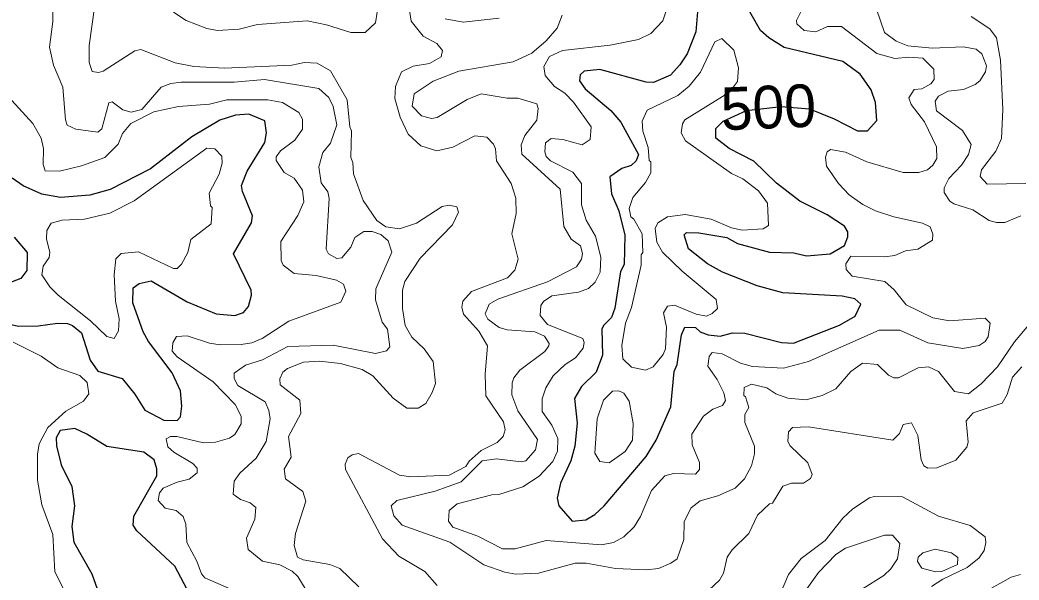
# Model space of a CAD drawing. Extents: x 763.2 to 816.8, y 7896.5 to 7952.7.
# Drawn here: x 791.302 to 795.045, y 7930.865 to 7932.963 of the extents above; entities that cross this region are included whole.
import ezdxf
from ezdxf.enums import TextEntityAlignment as Align

# ---------------------------------------------------------------- set-up
doc = ezdxf.new("R2010")
doc.units = 0
doc.header["$LTSCALE"] = 0.064
doc.layers.add('1', color=7, linetype='Continuous', lineweight=25)
doc.layers.add('2', color=7, linetype='Continuous', lineweight=13)
doc.layers.add('61', color=7, linetype='Continuous')

msp = doc.modelspace()

# ---------------------------------------------------------------- linework, layer by layer
at = {"layer": '1'}
for points in [[(793.8447, 7933.0391), (793.8337, 7932.9186), (793.8016, 7932.8357), (793.7745, 7932.7943), (793.7395, 7932.756), (793.676, 7932.728), (793.6475, 7932.73), (793.4744, 7932.7771), (793.4155, 7932.7707), (793.401, 7932.7576), (793.3985, 7932.7354), (793.4192, 7932.7049), (793.5161, 7932.6243), (793.5533, 7932.5805), (793.6191, 7932.4593), (793.6107, 7932.4349), (793.5922, 7932.4178), (793.557, 7932.4063), (793.5114, 7932.3752), (793.5178, 7932.3112), (793.5457, 7932.248), (793.5685, 7932.1567), (793.5653, 7932.0465), (793.5522, 7932.0204), (793.5308, 7931.8836), (793.5179, 7931.8478), (793.4883, 7931.819), (793.4819, 7931.8048), (793.4849, 7931.7074), (793.4606, 7931.6436), (793.4057, 7931.5899), (793.3801, 7931.5446), (793.3894, 7931.4525), (793.3806, 7931.3664), (793.3653, 7931.3113), (793.327, 7931.2283), (793.3141, 7931.1715), (793.3211, 7931.143), (793.371, 7931.0851), (793.422, 7931.091), (793.4553, 7931.1108), (793.4911, 7931.1433), (793.6481, 7931.3283), (793.6861, 7931.3885), (793.7409, 7931.5143), (793.753, 7931.6465), (793.7642, 7931.6718), (793.7807, 7931.7837), (793.7926, 7931.8119), (793.8325, 7931.8107), (793.8499, 7931.7945)], [(794.1555, 7931.7551), (794.2006, 7931.7518), (794.3723, 7931.8191), (794.4311, 7931.8539), (794.4521, 7931.8984), (794.4297, 7931.918), (794.3822, 7931.9278), (794.1595, 7931.9406), (794.0634, 7931.9664), (793.9335, 7932.0179), (793.8777, 7932.0492), (793.8072, 7932.1053), (793.7909, 7932.1584), (793.7996, 7932.1672), (793.8448, 7932.1656), (793.9501, 7932.1479), (793.9906, 7932.126), (794.1102, 7932.0934), (794.2014, 7932.09), (794.2482, 7932.0788), (794.3369, 7932.0874), (794.3914, 7932.118), (794.4033, 7932.1503), (794.4033, 7932.1691), (794.3905, 7932.1899), (794.3256, 7932.2335), (794.2238, 7932.2846), (794.1358, 7932.3516), (794.0519, 7932.4336), (793.959, 7932.481), (793.909, 7932.52), (793.9096, 7932.556), (793.9361, 7932.5843), (794.0235, 7932.624), (794.1539, 7932.6384), (794.2596, 7932.6301), (794.3523, 7932.5924), (794.4395, 7932.548), (794.4778, 7932.5471), (794.5117, 7932.5867), (794.5073, 7932.6539), (794.4905, 7932.7015), (794.4493, 7932.7604), (794.3846, 7932.8068), (794.165, 7932.8599), (794.1076, 7932.8961), (794.0767, 7932.9235), (794.026, 7933.0107)], [(791.4799, 7931.8255), (791.4992, 7931.8182), (791.5326, 7931.7905), (791.5658, 7931.6886), (791.5942, 7931.6474), (791.6848, 7931.6203), (791.7325, 7931.5616), (791.7699, 7931.5015), (791.8407, 7931.4644), (791.8912, 7931.4631), (791.9039, 7931.4764), (791.9086, 7931.5165), (791.9039, 7931.5734), (791.8723, 7931.6406), (791.784, 7931.7583), (791.764, 7931.7951), (791.725, 7931.9029), (791.7267, 7931.9595), (791.7485, 7931.9753), (791.7944, 7931.9861), (791.9285, 7931.907), (792.0371, 7931.8615), (792.1077, 7931.8554), (792.1397, 7931.8665), (792.1589, 7931.8892), (792.1699, 7931.9317), (792.1682, 7931.9511), (792.1017, 7932.0869), (792.1703, 7932.2035), (792.1731, 7932.2298), (792.1358, 7932.3203), (792.1326, 7932.3432), (792.1537, 7932.3959), (792.2193, 7932.5044), (792.2259, 7932.5405), (792.2202, 7932.5856), (792.1602, 7932.6094), (792.1094, 7932.6061), (792.0512, 7932.5877), (791.946, 7932.5253), (791.7915, 7932.4053), (791.6402, 7932.3284), (791.5646, 7932.307), (791.4539, 7932.2976), (791.3839, 7932.3107), (791.314, 7932.341), (791.2735, 7932.3703)], [(791.281, 7932.1493), (791.3288, 7932.092), (791.3286, 7932.0242), (791.3054, 7931.995), (791.2305, 7931.9652)], [(791.2189, 7931.8455), (791.2466, 7931.8274), (791.2966, 7931.8158), (791.3707, 7931.8173), (791.443, 7931.8271), (791.4799, 7931.8255)], [(793.8499, 7931.7945), (793.8801, 7931.7829), (793.9253, 7931.7781), (793.9721, 7931.7909), (794.0174, 7931.7894), (794.1555, 7931.7551)], [(791.94, 7930.8082), (791.882, 7930.9174), (791.7407, 7931.0488), (791.7266, 7931.0704), (791.7295, 7931.1037), (791.8149, 7931.2555), (791.815, 7931.2816), (791.8048, 7931.3147), (791.766, 7931.3444), (791.6279, 7931.3656), (791.5531, 7931.4117), (791.508, 7931.432), (791.4534, 7931.4255), (791.4375, 7931.398), (791.4388, 7931.3679), (791.457, 7931.2965), (791.4963, 7931.2152), (791.5061, 7931.143), (791.4963, 7931.0652), (791.5046, 7931.0063), (791.5715, 7930.8879), (791.5981, 7930.8142)]]:
    msp.add_lwpolyline(points, dxfattribs=at)
at = {"layer": '2'}
for points in [[(792.8652, 7930.8442), (792.8187, 7930.8974), (792.7216, 7930.9542), (792.66, 7931.0188), (792.522, 7931.2793), (792.521, 7931.2986), (792.5304, 7931.3231), (792.5465, 7931.3341), (792.5711, 7931.3391), (792.7238, 7931.2583), (792.7668, 7931.2521), (792.9102, 7931.2575), (792.9723, 7931.2906), (792.9848, 7931.3107), (793.0296, 7931.3506), (793.0898, 7931.3801), (793.1127, 7931.4023), (793.1198, 7931.427), (793.1138, 7931.4579), (793.0481, 7931.5545), (793.0445, 7931.6366), (793.0542, 7931.7426), (793.0218, 7931.7971), (792.9638, 7931.8612), (792.9574, 7931.8866), (792.9608, 7931.9092), (792.9936, 7931.9455), (793.1285, 7931.9974), (793.1558, 7932.0257), (793.169, 7932.0664), (793.1453, 7932.1623), (793.161, 7932.2375), (793.1595, 7932.2959), (793.1425, 7932.3502), (793.0874, 7932.4354), (793.084, 7932.4798), (793.0768, 7932.4982), (793.0515, 7932.5233), (793.0066, 7932.5288), (792.9235, 7932.4865), (792.8645, 7932.4732), (792.8042, 7932.4915), (792.7563, 7932.5354), (792.7262, 7932.5983), (792.7062, 7932.6681), (792.7093, 7932.7139), (792.7321, 7932.7683), (792.7751, 7932.7902), (792.8359, 7932.7998), (792.8797, 7932.8248), (792.8851, 7932.8479), (792.8642, 7932.8749), (792.8129, 7932.9022), (792.7679, 7932.9589), (792.75, 7933.0737)], [(792.3217, 7930.8984), (792.2753, 7930.9216), (792.2109, 7930.936), (792.1576, 7930.9793), (792.1507, 7931.0214), (792.1828, 7931.093), (792.1861, 7931.1368), (792.1648, 7931.1541), (792.1287, 7931.1661), (792.1015, 7931.1865), (792.105, 7931.2357), (792.1258, 7931.265), (792.187, 7931.3217), (792.2242, 7931.3836), (792.2392, 7931.4692), (792.2346, 7931.5004), (792.2205, 7931.5331), (792.1179, 7931.5939), (792.1047, 7931.6203), (792.1053, 7931.6401), (792.1468, 7931.67), (792.2115, 7931.6902), (792.3052, 7931.7399), (792.4758, 7931.745), (792.6343, 7931.7139), (792.6759, 7931.7237), (792.6881, 7931.7387), (792.6787, 7931.805), (792.6596, 7931.8305), (792.6336, 7931.915), (792.6355, 7931.9558), (792.6957, 7932.0928), (792.6814, 7932.1353), (792.654, 7932.1592), (792.6218, 7932.1705), (792.591, 7932.1706), (792.5572, 7932.1482), (792.5414, 7932.1117), (792.5081, 7932.0718), (792.4897, 7932.069), (792.4584, 7932.0867), (792.4496, 7932.1042), (792.4609, 7932.294), (792.4558, 7932.3185), (792.4305, 7932.3525), (792.4218, 7932.413), (792.4366, 7932.4659), (792.4661, 7932.5018), (792.4888, 7932.5701), (792.4759, 7932.6384), (792.4598, 7932.6725), (792.4218, 7932.7066), (792.2187, 7932.7393), (792.1044, 7932.7296), (791.9066, 7932.7294), (791.8678, 7932.7244), (791.8313, 7932.7108), (791.759, 7932.6279), (791.7194, 7932.6181), (791.6882, 7932.6258), (791.6483, 7932.6567), (791.6352, 7932.6523), (791.6086, 7932.5553), (791.5942, 7932.5421), (791.5122, 7932.5539), (791.4787, 7932.5687), (791.4725, 7932.5887), (791.4635, 7932.7116), (791.4276, 7932.793), (791.4129, 7932.8612), (791.4258, 7932.9571), (791.4238, 7933.0605)], [(791.5817, 7933.0099), (791.5621, 7932.8674), (791.5621, 7932.8041), (791.5723, 7932.7701), (791.5966, 7932.7656), (791.6146, 7932.7706), (791.7331, 7932.8477), (791.7554, 7932.8528), (791.8842, 7932.8019), (791.954, 7932.7887), (792.0689, 7932.7821), (792.3206, 7932.7937), (792.368, 7932.8034), (792.4153, 7932.8011), (792.4658, 7932.7721), (792.5277, 7932.6635), (792.5383, 7932.5629), (792.5448, 7932.5471), (792.5415, 7932.4483), (792.5496, 7932.4292), (792.5518, 7932.3869), (792.5876, 7932.2865), (792.6392, 7932.2113), (792.6724, 7932.1878), (792.7238, 7932.1809), (792.7875, 7932.2017), (792.8844, 7932.2641), (792.9106, 7932.2694), (792.9388, 7932.2625), (792.945, 7932.243), (792.9228, 7932.1956), (792.8013, 7932.0705), (792.7446, 7931.9831), (792.7357, 7931.9503), (792.7355, 7931.8825), (792.7452, 7931.8181), (792.7709, 7931.7748), (792.8163, 7931.7312), (792.8503, 7931.6835), (792.8587, 7931.6009), (792.8469, 7931.5673), (792.8223, 7931.5265), (792.7939, 7931.5084), (792.7511, 7931.5091), (792.7005, 7931.5468), (792.6247, 7931.6304), (792.5845, 7931.6535), (792.5028, 7931.6758), (792.4239, 7931.6842)], [(792.6468, 7933.0325), (792.6337, 7932.9521), (792.595, 7932.9164), (792.5415, 7932.9153), (792.4504, 7932.9449), (792.3787, 7932.9594), (792.1917, 7932.9461), (792.1234, 7932.9283), (792.042, 7932.9235), (792.0019, 7932.9303), (791.9252, 7932.9613), (791.8779, 7932.9923)], [(794.2336, 7933.0052), (794.2114, 7932.9606), (794.2119, 7932.9479), (794.2397, 7932.9229), (794.2838, 7932.9189), (794.327, 7932.9386), (794.3799, 7932.9381), (794.5118, 7932.8373), (794.5794, 7932.8183), (794.631, 7932.8232), (794.6846, 7932.8196), (794.7257, 7932.7783), (794.7272, 7932.7401), (794.7143, 7932.7236), (794.6808, 7932.7053), (794.6525, 7932.7023), (794.6321, 7932.6709), (794.6406, 7932.6458), (794.6902, 7932.5818), (794.7354, 7932.4879), (794.737, 7932.4444), (794.7222, 7932.4191), (794.7019, 7932.4018), (794.6694, 7932.391), (794.6109, 7932.3913), (794.4749, 7932.4318), (794.3953, 7932.4682), (794.3386, 7932.4778), (794.3265, 7932.4694), (794.3197, 7932.449), (794.3236, 7932.4155), (794.3685, 7932.3502), (794.4082, 7932.3077), (794.4598, 7932.2718), (794.5078, 7932.2477), (794.5756, 7932.2251), (794.6832, 7932.2023), (794.7125, 7932.1877), (794.7222, 7932.1608), (794.7206, 7932.1384), (794.6657, 7932.1038), (794.619, 7932.0983), (794.5799, 7932.0809), (794.5407, 7932.0755), (794.4145, 7932.0787), (794.3961, 7932.0497), (794.3971, 7932.0285), (794.4197, 7932.0029), (794.5427, 7931.9832), (794.5765, 7931.9517), (794.6216, 7931.8952), (794.7214, 7931.8468), (794.7849, 7931.8354), (794.9186, 7931.8457), (794.9361, 7931.8276), (794.9291, 7931.7759), (794.9175, 7931.7579), (794.8953, 7931.743), (794.8348, 7931.732), (794.7038, 7931.7531), (794.5986, 7931.801), (794.521, 7931.801), (794.2564, 7931.6836), (794.162, 7931.6581), (794.0463, 7931.6648), (794.001, 7931.6778), (793.9334, 7931.7121), (793.8959, 7931.7169), (793.8839, 7931.7026), (793.8796, 7931.6664), (793.9141, 7931.6162), (793.9389, 7931.5663), (793.945, 7931.5376), (793.9337, 7931.519), (793.8976, 7931.5049), (793.8634, 7931.4792), (793.8192, 7931.4112), (793.82, 7931.3717), (793.8483, 7931.3056), (793.8481, 7931.2789), (793.8329, 7931.2616), (793.7511, 7931.2635), (793.7186, 7931.2551), (793.6676, 7931.1998), (793.6275, 7931.1035), (793.6032, 7931.0647), (793.5644, 7931.027)], [(794.7638, 7932.3171), (794.7638, 7932.3342), (794.7825, 7932.3688), (794.8292, 7932.419), (794.8557, 7932.4589), (794.8653, 7932.4968), (794.8328, 7932.5484), (794.7355, 7932.6219), (794.731, 7932.6587), (794.7429, 7932.677), (794.7798, 7932.6962), (794.8365, 7932.7019), (794.8811, 7932.721), (794.8986, 7932.735), (794.9194, 7932.7692), (794.9229, 7932.7908), (794.9049, 7932.8362), (794.884, 7932.853), (794.8358, 7932.8626), (794.72, 7932.8577), (794.6287, 7932.866), (794.584, 7932.8835), (794.5412, 7932.9158), (794.5107, 7933.0033)], [(793.3335, 7932.9804), (793.3142, 7932.9327), (793.2733, 7932.8845), (793.2203, 7932.8381), (793.1496, 7932.8056), (792.9459, 7932.7705), (792.8506, 7932.7342), (792.7786, 7932.6864), (792.7715, 7932.6404), (792.8059, 7932.6039), (792.8444, 7932.5934), (792.8657, 7932.5979), (792.9781, 7932.6651), (793.0302, 7932.6867), (793.1273, 7932.6704), (793.1676, 7932.67), (793.2381, 7932.6487), (793.2431, 7932.6311), (793.2383, 7932.5876)], [(792.8947, 7932.9675), (792.9631, 7932.9547), (793.0977, 7932.9696)], [(793.1096, 7930.9816), (793.017, 7931.0297), (792.9235, 7931.0631), (792.9082, 7931.0852), (792.91, 7931.1252), (792.9407, 7931.1498), (793.0701, 7931.1844), (793.0961, 7931.1853), (793.1864, 7931.2146), (793.247, 7931.2542), (793.2983, 7931.3092), (793.3155, 7931.3475), (793.3172, 7931.3954), (793.2945, 7931.4454), (793.2584, 7931.4962), (793.2583, 7931.5439), (793.272, 7931.5854), (793.2993, 7931.63), (793.3452, 7931.6727), (793.3831, 7931.6976), (793.4115, 7931.733), (793.4158, 7931.7543), (793.4107, 7931.7693), (793.2782, 7931.8226), (793.2505, 7931.8564), (793.2532, 7931.8929), (793.2635, 7931.9082), (793.2942, 7931.929), (793.3942, 7931.9427), (793.4316, 7931.9568), (793.4573, 7931.9807), (793.4753, 7932.0181), (793.4782, 7932.0745), (793.4582, 7932.1535), (793.4239, 7932.2125), (793.4063, 7932.2704), (793.406, 7932.3509), (793.3736, 7932.393), (793.2894, 7932.4354), (793.2735, 7932.4513), (793.268, 7932.4687), (793.2709, 7932.5032), (793.2919, 7932.519), (793.3359, 7932.5148), (793.4086, 7932.4946), (793.4387, 7932.5151), (793.4417, 7932.5631), (793.3764, 7932.6555), (793.3429, 7932.6888), (793.305, 7932.7138), (793.2703, 7932.7544), (793.2645, 7932.7888), (793.2862, 7932.8259), (793.3351, 7932.8482), (793.5135, 7932.8679), (793.619, 7932.8894), (793.6662, 7932.9124), (793.7107, 7932.9593), (793.7214, 7932.9935)], [(794.8658, 7932.9761), (794.936, 7932.93), (794.9603, 7932.8961), (794.9755, 7932.8126), (794.9838, 7932.627), (794.9789, 7932.5191), (794.9576, 7932.472), (794.9048, 7932.4017), (794.8988, 7932.376), (794.926, 7932.3482), (795.0699, 7932.3498)], [(791.2716, 7932.6608), (791.35, 7932.5746), (791.3815, 7932.5202), (791.391, 7932.482), (791.3897, 7932.4216), (791.3963, 7932.3979), (791.451, 7932.3961), (791.5326, 7932.4167), (791.62, 7932.4483), (791.6699, 7932.4972), (791.687, 7932.5372), (791.7178, 7932.5745), (791.8036, 7932.619), (791.8959, 7932.6389), (792.0118, 7932.6474), (792.0775, 7932.6636), (792.2315, 7932.6633), (792.2859, 7932.6536), (792.3467, 7932.6168), (792.3606, 7932.5909), (792.3604, 7932.5534), (792.3315, 7932.5129), (792.2781, 7932.4724), (792.2625, 7932.4498), (792.2622, 7932.4367)], [(793.2383, 7932.5876), (793.1932, 7932.5298), (793.1794, 7932.4954), (793.1826, 7932.4608), (793.3256, 7932.3297), (793.3391, 7932.1889)], [(792.2622, 7932.4367), (792.2916, 7932.3914), (792.3294, 7932.3708), (792.3604, 7932.3248), (792.3657, 7932.282), (792.3435, 7932.2303)], [(794.9601, 7932.2039), (794.9328, 7932.2123), (794.8717, 7932.2522), (794.8003, 7932.2739), (794.7851, 7932.2844), (794.7638, 7932.3171)], [(792.3435, 7932.2303), (792.2791, 7932.1335), (792.2809, 7932.0617), (792.2888, 7932.0444), (792.3291, 7932.0136), (792.4115, 7932.0061), (792.4884, 7931.9885), (792.5148, 7931.9736), (792.5232, 7931.9466), (792.504, 7931.9054), (792.3096, 7931.8344), (792.2099, 7931.7692), (792.1715, 7931.7538), (792.1307, 7931.7468), (792.0526, 7931.7459), (792.0118, 7931.7518), (791.9293, 7931.7794), (791.8886, 7931.7771), (791.8749, 7931.7529), (791.8729, 7931.7223), (791.8913, 7931.7005), (792.0255, 7931.607), (792.1088, 7931.522), (792.1305, 7931.4786), (792.1307, 7931.4506), (792.1073, 7931.4098), (792.0874, 7931.3966), (792.0344, 7931.3809), (791.9894, 7931.3787), (791.8901, 7931.4032), (791.8661, 7931.4031), (791.8504, 7931.3935), (791.8566, 7931.3641), (791.8787, 7931.344), (791.9498, 7931.3013), (791.9661, 7931.2841), (791.9663, 7931.2667), (791.9356, 7931.2434), (791.8908, 7931.2322), (791.8385, 7931.2089), (791.8253, 7931.1922), (791.8203, 7931.1634), (791.8464, 7931.134), (791.8873, 7931.1253), (791.9137, 7931.1033), (791.9235, 7931.0739), (791.9271, 7931.0056), (791.965, 7930.9359), (791.9823, 7930.8886), (791.9949, 7930.8737), (792.0841, 7930.8349)], [(795.0514, 7932.2292), (794.9914, 7932.2046), (794.9601, 7932.2039)], [(793.3391, 7932.1889), (793.3668, 7932.1415), (793.4024, 7932.1163), (793.4091, 7932.0887), (793.4056, 7932.0667), (793.3877, 7932.038), (793.2785, 7931.982), (793.0923, 7931.9168), (793.0602, 7931.8984), (793.045, 7931.8617), (793.0545, 7931.8418), (793.0972, 7931.8111), (793.1273, 7931.8027), (793.2308, 7931.7953), (793.2676, 7931.7779), (793.2843, 7931.7511), (793.2838, 7931.7417), (793.2681, 7931.7211), (793.1743, 7931.6513), (793.1529, 7931.6228), (793.1464, 7931.6031), (793.145, 7931.5586), (793.1676, 7931.4993), (793.2413, 7931.3909), (793.2338, 7931.3521), (793.1978, 7931.3118), (793.1799, 7931.3081), (793.0879, 7931.3194), (793.034, 7931.3114), (792.9546, 7931.2329), (792.8578, 7931.1981), (792.7142, 7931.163), (792.6931, 7931.1434), (792.7033, 7931.1056), (792.734, 7931.07), (792.913, 7931.007), (793.0398, 7930.9225), (793.1186, 7930.8942), (793.1595, 7930.8873), (793.2442, 7930.8906), (793.3823, 7930.9282), (793.4231, 7930.9281), (793.5328, 7930.9087), (793.6485, 7930.9037), (793.6944, 7930.9085), (793.7399, 7930.9277), (793.7639, 7930.9449), (793.789, 7931.0169), (793.7907, 7931.0844), (793.8171, 7931.1352), (793.85, 7931.1615), (793.9162, 7931.18), (793.9812, 7931.2094), (794.0169, 7931.2437), (794.0429, 7931.2933), (794.0535, 7931.3382), (794.0535, 7931.3659), (794.0176, 7931.4552), (794.0175, 7931.4847), (794.0322, 7931.5113), (794.0208, 7931.5514), (794.0143, 7931.5568), (794.0152, 7931.5861), (794.0432, 7931.5985), (794.1, 7931.5851), (794.1339, 7931.5621), (794.1784, 7931.5463), (794.2474, 7931.5397), (794.3073, 7931.5563), (794.3592, 7931.5817), (794.4143, 7931.6467), (794.4589, 7931.6772), (794.5151, 7931.6724), (794.5555, 7931.6325), (794.5759, 7931.6219), (794.593, 7931.6223), (794.6676, 7931.6593), (794.7062, 7931.6642), (794.7434, 7931.6461), (794.8026, 7931.5713), (794.8561, 7931.5629), (794.9031, 7931.6005), (794.9644, 7931.6636), (795.0277, 7931.7577), (795.0882, 7931.8286)], [(791.4827, 7930.7966), (791.4336, 7930.8952), (791.4254, 7931.0358), (791.3838, 7931.147), (791.3681, 7931.2396), (791.368, 7931.3361), (791.3747, 7931.3747), (791.4064, 7931.4366), (791.4745, 7931.4978), (791.5403, 7931.535), (791.5602, 7931.5625), (791.5536, 7931.6052), (791.5271, 7931.6305), (791.444, 7931.6597), (791.3813, 7931.704), (791.2768, 7931.7562)], [(792.4239, 7931.6842), (792.3641, 7931.6809), (792.3041, 7931.6573), (792.2872, 7931.6434), (792.2754, 7931.6188), (792.2772, 7931.5958)], [(795.0555, 7931.664), (795.0208, 7931.6247), (795.001, 7931.5601), (794.9811, 7931.5276), (794.8734, 7931.4909), (794.8462, 7931.4608), (794.8537, 7931.3817), (794.8495, 7931.3628), (794.8081, 7931.3137), (794.7365, 7931.2849), (794.7033, 7931.2834), (794.6888, 7931.2929), (794.6782, 7931.3154), (794.6663, 7931.4065), (794.642, 7931.4541), (794.6108, 7931.4474), (794.5975, 7931.4142), (794.5717, 7931.3884), (794.2565, 7931.4391), (794.1961, 7931.4364), (794.1816, 7931.4198), (794.1786, 7931.3843), (794.1875, 7931.3681), (794.2543, 7931.304), (794.2699, 7931.2603), (794.2635, 7931.2456), (794.2375, 7931.2278), (794.1931, 7931.2275), (794.1601, 7931.2168), (794.1209, 7931.1523), (794.1103, 7931.1498), (794.0652, 7931.1075), (794.0321, 7931.0387), (793.9705, 7930.978), (793.9518, 7930.9504), (793.9379, 7930.8904), (793.9222, 7930.8651), (793.8832, 7930.8271)], [(792.2772, 7931.5958), (792.3502, 7931.5383), (792.3541, 7931.4894), (792.3085, 7931.4032), (792.318, 7931.3258), (792.2918, 7931.2802), (792.2971, 7931.244), (792.3622, 7931.196), (792.3738, 7931.1608), (792.3347, 7931.0391), (792.3295, 7930.994), (792.3422, 7930.9505), (792.3634, 7930.9402), (792.4627, 7930.9233), (792.5008, 7930.9076), (792.5719, 7930.8398)], [(794.1429, 7930.7948), (794.1811, 7930.8857), (794.2283, 7930.9453), (794.3186, 7931.0126), (794.3846, 7931.0964), (794.4219, 7931.1319), (794.4845, 7931.1724), (794.5032, 7931.1779), (794.6083, 7931.1764), (794.7438, 7931.1042), (794.8615, 7931.0698), (794.9176, 7931.0267), (794.921, 7931.0061), (794.9145, 7930.9752), (794.8956, 7930.9486), (794.8501, 7930.9125), (794.7599, 7930.8687), (794.7172, 7930.8402)], [(793.5644, 7931.027), (793.5257, 7931.0062), (793.4809, 7930.9974), (793.2739, 7931.0136), (793.158, 7930.9823), (793.1096, 7930.9816)], [(794.4546, 7930.8295), (794.5384, 7930.8821), (794.5646, 7930.907), (794.5897, 7930.9445), (794.5989, 7931.002), (794.5714, 7931.033), (794.5412, 7931.033), (794.3947, 7930.9838), (794.3587, 7930.9612), (794.2939, 7930.8926), (794.2187, 7930.7881)], [(792.4268, 7930.5349), (792.3825, 7930.7116), (792.3822, 7930.7715), (792.3739, 7930.8273), (792.3438, 7930.8778), (792.3217, 7930.8984)], [(794.9311, 7930.8281), (795.0156, 7930.8759), (795.0508, 7930.8858)]]:
    msp.add_lwpolyline(points, dxfattribs=at)
for points in [[(793.9058, 7932.8806), (793.9317, 7932.8934), (793.9765, 7932.8492), (793.9943, 7932.7837), (793.9902, 7932.7323), (793.9603, 7932.6925), (793.7926, 7932.5883), (793.7837, 7932.5736), (793.7792, 7932.5396), (793.7955, 7932.5098), (793.9681, 7932.3877), (794.0107, 7932.3678), (794.0694, 7932.3224), (794.1028, 7932.2768), (794.1061, 7932.1934), (794.0859, 7932.1809), (794.0082, 7932.1756), (793.9676, 7932.1842), (793.8919, 7932.2169), (793.7938, 7932.2348), (793.7279, 7932.2259), (793.6917, 7932.2033), (793.6824, 7932.1819), (793.6884, 7932.1311), (793.7091, 7932.0933), (793.7829, 7932.0221), (793.9103, 7931.9159), (793.9154, 7931.8827), (793.8955, 7931.8634), (793.8737, 7931.8537), (793.836, 7931.8604), (793.7537, 7931.894), (793.7285, 7931.8911), (793.7135, 7931.8661), (793.7246, 7931.8119), (793.7201, 7931.7308), (793.7118, 7931.7095), (793.6742, 7931.6641), (793.6452, 7931.6515), (793.5931, 7931.6622), (793.5605, 7931.6934), (793.5573, 7931.7437), (793.5705, 7931.8272), (793.5932, 7931.8863), (793.6294, 7932.0443), (793.6297, 7932.0828), (793.6361, 7932.0915), (793.6328, 7932.1618), (793.6018, 7932.2162), (793.5902, 7932.2257), (793.584, 7932.2565), (793.5981, 7932.2976), (793.646, 7932.3543), (793.6656, 7932.3907), (793.6656, 7932.431), (793.6593, 7932.436), (793.6557, 7932.4846), (793.6357, 7932.5461), (793.6331, 7932.5839), (793.6518, 7932.6247), (793.7664, 7932.6796), (793.8098, 7932.7143), (793.8518, 7932.7679)], [(791.6558, 7932.0087), (791.6612, 7932.0687), (791.6818, 7932.0876), (791.746, 7932.0949), (791.877, 7932.0313), (791.8913, 7932.0317), (791.908, 7932.0485), (791.9313, 7932.0922), (791.9419, 7932.1408), (792.0187, 7932.1994), (792.0222, 7932.2601), (792.0158, 7932.2672), (792.0109, 7932.3136), (792.0482, 7932.3854), (792.0599, 7932.4262), (792.058, 7932.453), (792.0326, 7932.4807), (792.0025, 7932.4827), (791.7297, 7932.2858), (791.639, 7932.2388), (791.5437, 7932.217), (791.4609, 7932.2134), (791.4191, 7932.2017), (791.4027, 7932.1741), (791.4012, 7932.1436), (791.4137, 7932.0916), (791.4123, 7932.0734), (791.3894, 7932.0402), (791.3848, 7932.0083), (791.4145, 7931.9637), (791.4455, 7931.9322), (791.5669, 7931.8354), (791.6273, 7931.777), (791.6551, 7931.7699), (791.671, 7931.7988), (791.6738, 7931.8431), (791.6607, 7931.9101)], [(793.5844, 7931.5356), (793.5639, 7931.5655), (793.5454, 7931.5735), (793.5221, 7931.5727), (793.4887, 7931.5387), (793.4651, 7931.4683), (793.4555, 7931.3399), (793.4748, 7931.3085), (793.5092, 7931.304), (793.5697, 7931.347), (793.5967, 7931.3885), (793.5999, 7931.4518)], [(794.6651, 7930.9339), (794.6666, 7930.9503), (794.6839, 7930.967), (794.7313, 7930.9808), (794.7917, 7930.9666), (794.816, 7930.9496), (794.8146, 7930.9238), (794.7554, 7930.8969), (794.7325, 7930.8958), (794.6806, 7930.9091)]]:
    msp.add_lwpolyline(points, close=True, dxfattribs=at)

# ---------------------------------------------------------------- texts
at = {"layer": '61'}
msp.add_text('500', height=0.16, rotation=2.262, dxfattribs=at).set_placement((794.1089, 7932.5566), align=Align.CENTER)

doc.saveas('drawing.dxf')
